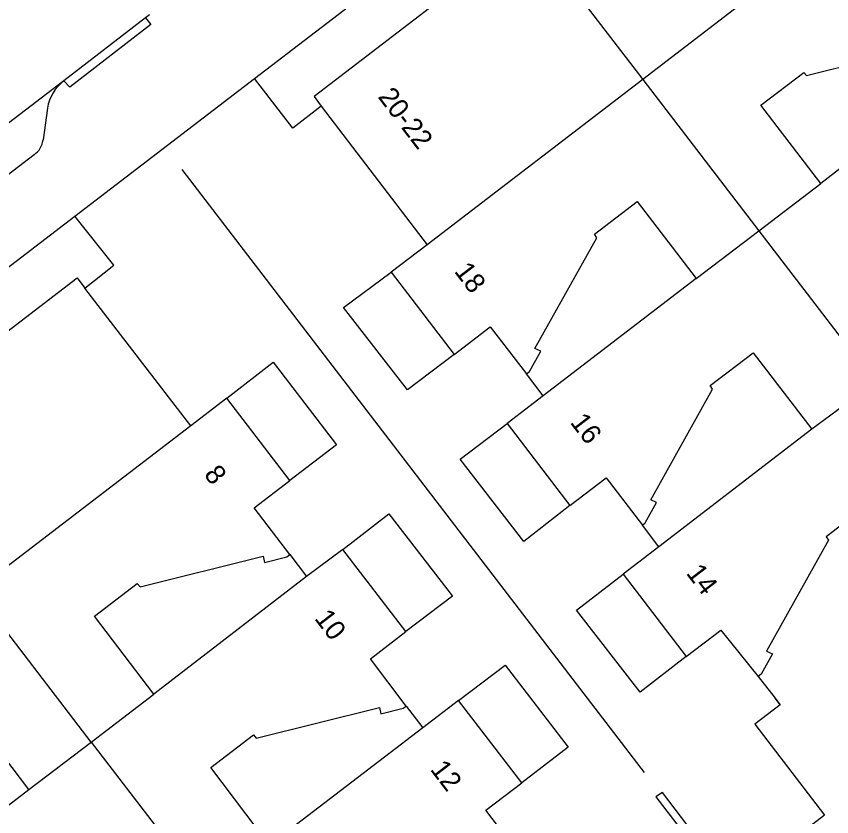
# Model space of a CAD drawing. Extents: x 159353 to 160616, y 385893 to 387321.
# Drawn here: x 160102.36 to 160143.42, y 386736.4 to 386776.73 of the extents above; entities that cross this region are included whole.
import ezdxf

# ---------------------------------------------------------------- set-up
doc = ezdxf.new("R2010")
doc.units = 0
for name, color, linetype in [('IMGEO_Lijnafwatering', 7, 'Continuous'), ('IMGEO_Muur', 7, 'Continuous'), ('IMGEO_Pand', 7, 'Continuous'), ('IMGEO_Pand_nummerreeks', 7, 'Continuous'), ('IMGEO_Rijbaan_lokaal_open', 7, 'Continuous'), ('IMGEO_Voetpad_open', 7, 'Continuous')]:
    doc.layers.add(name, color=color, linetype=linetype)

msp = doc.modelspace()

# ---------------------------------------------------------------- linework, layer by layer
at = {"layer": 'IMGEO_Lijnafwatering'}
for points in [[(160110.687, 386769.016), (160122.331, 386753.821)], [(160122.331, 386753.821), (160133.975, 386738.625)]]:
    msp.add_lwpolyline(points, dxfattribs=at)
at = {"layer": 'IMGEO_Muur'}
msp.add_lwpolyline([(160140.835, 386742.045), (160140.573, 386742.382)], dxfattribs=at)
at = {"layer": 'IMGEO_Pand'}
for points in [[(160144.74, 386781.87), (160133.908, 386773.551)], [(160128.194, 386781.006), (160117.352, 386772.685), (160117.71, 386772.199)], [(160128.194, 386781.006), (160133.908, 386773.551)], [(160142.876, 386768.305), (160139.86, 386772.254), (160142.02, 386773.903), (160142.155, 386773.741), (160148.36, 386775.287), (160148.42, 386774.962), (160149.55, 386775.244), (160149.706, 386775.357)], [(160150.556, 386774.231), (160142.876, 386768.305)], [(160133.908, 386773.551), (160123.056, 386765.217)], [(160133.908, 386773.551), (160139.755, 386765.924)], [(160117.71, 386772.199), (160123.056, 386765.217)], [(160139.755, 386765.924), (160142.876, 386768.305)], [(160128.056, 386758.714), (160128.206, 386758.835), (160128.774, 386759.851), (160128.477, 386759.995), (160131.596, 386765.577), (160131.475, 386765.75), (160133.633, 386767.401), (160136.604, 386763.519)], [(160136.604, 386763.519), (160139.755, 386765.924)], [(160139.755, 386765.924), (160145.618, 386758.276)], [(160123.056, 386765.217), (160121.24, 386763.835)], [(160121.24, 386763.835), (160124.402, 386759.697)], [(160094.563, 386755.231), (160105.42, 386763.551), (160105.815, 386763.036)], [(160136.604, 386763.519), (160128.892, 386757.607)], [(160111.14, 386756.099), (160105.815, 386763.036)], [(160124.402, 386759.697), (160126.221, 386761.088), (160128.056, 386758.714)], [(160133.887, 386751.089), (160134.037, 386751.211), (160134.605, 386752.227), (160134.307, 386752.37), (160137.427, 386757.952), (160137.306, 386758.125), (160139.464, 386759.777), (160142.422, 386755.927)], [(160145.618, 386758.276), (160142.422, 386755.927)], [(160128.892, 386757.607), (160127.078, 386756.216)], [(160112.951, 386757.489), (160111.14, 386756.099)], [(160116.127, 386753.348), (160112.951, 386757.489)], [(160111.14, 386756.099), (160100.283, 386747.782)], [(160127.078, 386756.216), (160130.242, 386752.088)], [(160142.422, 386755.927), (160134.711, 386749.999)], [(160130.242, 386752.088), (160132.06, 386753.481), (160133.887, 386751.089)], [(160116.137, 386749.606), (160114.329, 386751.962), (160116.127, 386753.348)], [(160151.67, 386750.381), (160151.552, 386750.291), (160148.515, 386747.978), (160145.299, 386752.157), (160143.141, 386750.505), (160143.263, 386750.332), (160140.143, 386744.75), (160140.441, 386744.607), (160139.873, 386743.591), (160139.723, 386743.469)], [(160118.807, 386749.86), (160116.973, 386748.499)], [(160121.967, 386745.734), (160118.807, 386749.86)], [(160134.711, 386749.999), (160132.916, 386748.619)], [(160109.288, 386742.571), (160106.291, 386746.504), (160108.451, 386748.153), (160108.586, 386747.991), (160114.791, 386749.537), (160114.851, 386749.212), (160115.981, 386749.493), (160116.137, 386749.606)], [(160132.916, 386748.619), (160136.098, 386744.48)], [(160116.973, 386748.499), (160109.288, 386742.571)], [(160106.13, 386740.166), (160100.283, 386747.782)], [(160121.997, 386741.979), (160120.198, 386744.364), (160121.967, 386745.734)], [(160136.098, 386744.48), (160137.836, 386745.802), (160139.723, 386743.469)], [(160106.13, 386740.166), (160109.288, 386742.571)], [(160115.104, 386734.97), (160112.151, 386738.877), (160114.31, 386740.526), (160114.445, 386740.364), (160120.65, 386741.91), (160120.711, 386741.585), (160121.84, 386741.866), (160121.997, 386741.979)], [(160124.632, 386742.264), (160122.826, 386740.881)], [(160127.812, 386738.11), (160124.632, 386742.264)], [(160102.989, 386737.774), (160100.031, 386741.647), (160097.873, 386739.996), (160097.994, 386739.823), (160094.874, 386734.241), (160095.172, 386734.097), (160094.604, 386733.081), (160094.454, 386732.96), (160092.633, 386735.345), (160090.815, 386733.951), (160087.642, 386738.09), (160089.455, 386739.487)], [(160122.826, 386740.881), (160115.104, 386734.97)], [(160102.989, 386737.774), (160106.13, 386740.166)], [(160106.13, 386740.166), (160111.975, 386732.555)], [(160127.821, 386734.347), (160126.002, 386736.724), (160127.812, 386738.11)], [(160108.846, 386730.141), (160105.865, 386734.025), (160103.707, 386732.374), (160103.828, 386732.201), (160100.709, 386726.619), (160101.006, 386726.475), (160100.438, 386725.459), (160100.288, 386725.338), (160098.469, 386727.714), (160096.666, 386726.324), (160093.482, 386730.468), (160095.297, 386731.863), (160102.989, 386737.774)]]:
    msp.add_lwpolyline(points, dxfattribs=at)
at = {"layer": 'IMGEO_Rijbaan_lokaal_open'}
for points in [[(160108.861, 386776.65), (160104.75, 386773.486)], [(160109.072, 386776.812), (160108.861, 386776.65)], [(160105.301, 386766.654), (160114.357, 386773.595)], [(160117.71, 386772.199), (160116.279, 386771.098), (160114.357, 386773.595)], [(160104.75, 386773.486), (160078.225, 386753.194)], [(160105.815, 386763.036), (160107.266, 386764.196), (160105.301, 386766.654)], [(160124.402, 386759.697), (160122.062, 386757.907), (160118.838, 386762.06), (160121.24, 386763.835)], [(160112.951, 386757.489), (160115.297, 386759.312), (160118.475, 386755.139), (160116.127, 386753.348)], [(160128.892, 386757.607), (160128.056, 386758.714)], [(160130.242, 386752.088), (160127.923, 386750.271), (160124.714, 386754.418), (160127.078, 386756.216)], [(160118.807, 386749.86), (160121.125, 386751.661), (160124.321, 386747.509), (160121.967, 386745.734)], [(160134.711, 386749.999), (160133.887, 386751.089)], [(160116.137, 386749.606), (160116.973, 386748.499)], [(160136.098, 386744.48), (160133.773, 386742.67), (160130.564, 386746.817), (160132.916, 386748.619)], [(160124.632, 386742.264), (160126.98, 386744.033), (160130.15, 386739.903), (160127.812, 386738.11)], [(160139.723, 386743.469), (160140.573, 386742.382), (160140.835, 386742.045), (160139.554, 386741.059), (160143.054, 386736.482), (160138.466, 386732.932), (160134.9, 386737.627), (160134.571, 386737.397), (160138.127, 386732.764), (160133.86, 386729.542), (160130.458, 386734.085), (160130.005, 386733.74)], [(160121.997, 386741.979), (160122.826, 386740.881)]]:
    msp.add_lwpolyline(points, dxfattribs=at)
at = {"layer": 'IMGEO_Voetpad_open'}
for points in [[(160114.357, 386773.595), (160138.931, 386792.426)], [(160108.861, 386776.65), (160109.134, 386776.321), (160105.047, 386773.163), (160104.75, 386773.486)], [(160103.919, 386772.102), (160103.701, 386770.508)], [(160103.258, 386769.759), (160081.9, 386753.409)], [(160079.415, 386746.804), (160105.301, 386766.654)]]:
    msp.add_lwpolyline(points, dxfattribs=at)
for centre, radius, start, end in [((160106.135, 386771.713), 2.249, 127.9897, 170.0463), ((160102.669, 386770.613), 1.037, 304.5884, 354.2068)]:
    msp.add_arc(centre, radius, start, end, dxfattribs=at)

# ---------------------------------------------------------------- texts
at = {"layer": 'IMGEO_Pand_nummerreeks'}
for s, rotation, p in [('20-22', 307.3764, (160120.536, 386772.668)), ('18', 307.3903, (160124.38, 386763.875)), ('16', 307.4724, (160130.215, 386756.266)), ('8', 307.4905, (160111.773, 386753.636)), ('14', 307.5512, (160136.059, 386748.666)), ('10', 307.4418, (160117.34, 386746.382)), ('12', 307.4342, (160123.169, 386738.78))]:
    msp.add_text(s, height=1, rotation=rotation, dxfattribs=at).set_placement(p)

doc.saveas('drawing.dxf')
